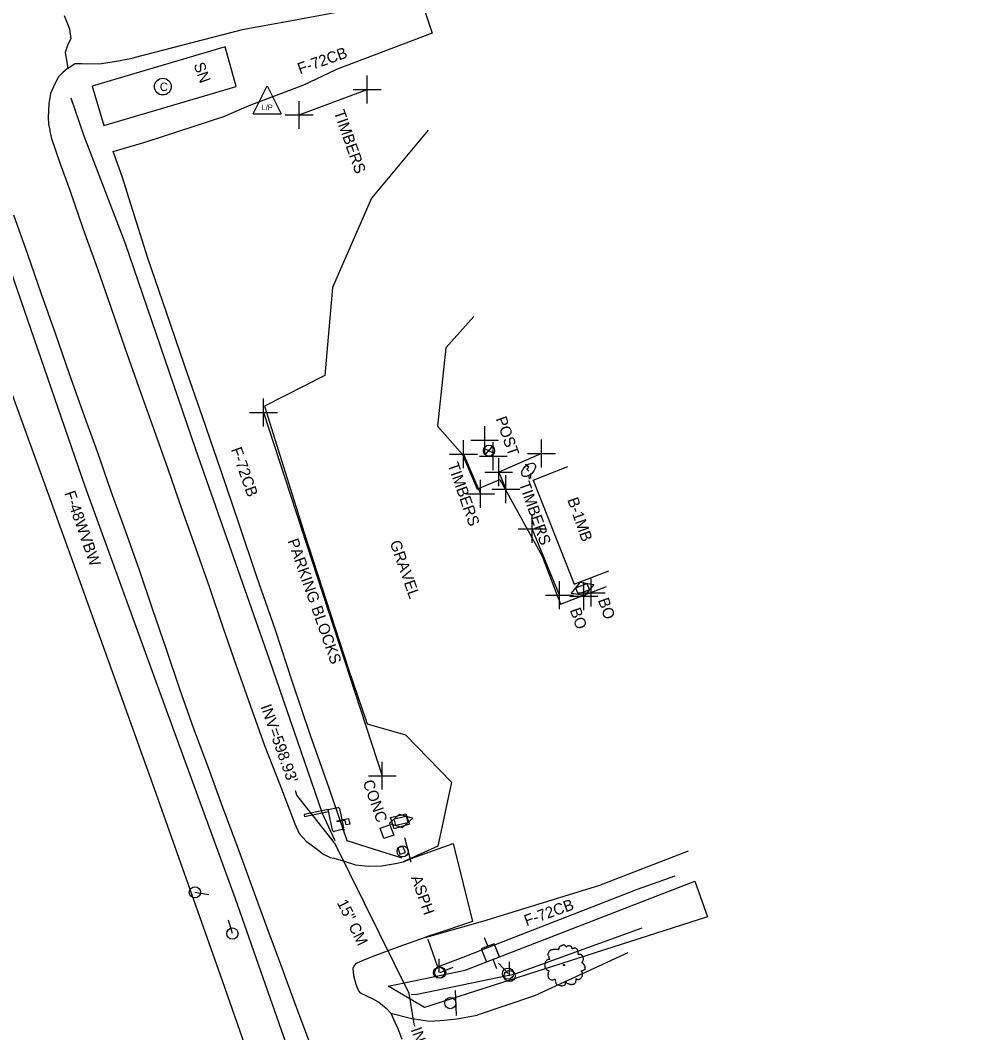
# Model space of a CAD drawing. Extents: x 2004847 to 2009016, y 1134161 to 1140101.
# Drawn here: x 2005603.7 to 2005947.1, y 1138254.4 to 1138617.2 of the extents above; entities that cross this region are included whole.
import ezdxf

# ---------------------------------------------------------------- set-up
doc = ezdxf.new("R2010")
doc.units = 0
for name, color, linetype in [('RD_EX_Bldg', 7, 'Continuous'), ('RD_EX_BldgApp', 7, 'Continuous'), ('RD_EX_Conc', 7, 'Continuous'), ('RD_EX_DR_Inlet_txCode', 7, 'Continuous'), ('RD_EX_DR_Pipe', 7, 'Continuous'), ('RD_EX_DR_Pipe_txCode', 7, 'Continuous'), ('RD_EX_Driveway', 7, 'Continuous'), ('RD_EX_DV_Prop_txCode', 7, 'Continuous'), ('RD_EX_Fence_ChLk', 7, 'Continuous'), ('RD_EX_Fence_Other', 7, 'Continuous'), ('RD_EX_H2O', 7, 'Continuous'), ('RD_EX_Misc', 7, 'Continuous'), ('RD_EX_Road', 7, 'Continuous'), ('RD_EX_UT', 7, 'Continuous'), ('RD_EX_VEG', 7, 'Continuous'), ('RD_Sketch3', 7, 'Continuous')]:
    doc.layers.add(name, color=color, linetype=linetype)

msp = doc.modelspace()

# ---------------------------------------------------------------- linework, layer by layer
at = {"layer": 'RD_EX_Bldg'}
for p, q in [((2005787.49, 1138452.39), (2005799.85, 1138457.24)), ((2005787.49, 1138452.39), (2005802.16, 1138415.08)), ((2005802.16, 1138415.08), (2005814.52, 1138419.94))]:
    msp.add_line(p, q, dxfattribs=at)
at = {"layer": 'RD_EX_BldgApp'}
for p, q in [((2005785.17, 1138457.36), (2005784.77, 1138457.75)), ((2005785.95, 1138457.04), (2005784.84, 1138457.88)), ((2005785.02, 1138458.04), (2005785.44, 1138457.68)), ((2005785.05, 1138457.78), (2005785.05, 1138457.78)), ((2005785.16, 1138457.76), (2005785.16, 1138457.76)), ((2005785.44, 1138457.68), (2005785.17, 1138457.36)), ((2005785.18, 1138456.28), (2005785.95, 1138457.04)), ((2005785.95, 1138455.66), (2005785.18, 1138456.28)), ((2005785.95, 1138454.1), (2005786.03, 1138452.76)), ((2005786.49, 1138454.39), (2005786.56, 1138452.93)), ((2005714.03, 1138334.38), (2005705.39, 1138332.57)), ((2005705.39, 1138332.57), (2005705.56, 1138331.75)), ((2005714.2, 1138333.56), (2005705.56, 1138331.75)), ((2005714.03, 1138334.38), (2005717.45, 1138335.09)), ((2005715.58, 1138326.97), (2005714.03, 1138334.38)), ((2005718.04, 1138334.71), (2005719.49, 1138327.79)), ((2005717.22, 1138330.3), (2005721.32, 1138331.16)), ((2005717.29, 1138329.93), (2005717.22, 1138330.3)), ((2005720.08, 1138330.51), (2005717.29, 1138329.93)), ((2005720.42, 1138328.87), (2005720.08, 1138330.51)), ((2005721.74, 1138329.15), (2005720.42, 1138328.87)), ((2005721.32, 1138331.16), (2005721.74, 1138329.15)), ((2005719.1, 1138327.2), (2005716.17, 1138326.58)), ((2005719.1, 1138327.2), (2005719.59, 1138327.3)), ((2005719.7, 1138326.81), (2005719.45, 1138326.76)), ((2005719.59, 1138327.3), (2005719.7, 1138326.81)), ((2005743.8, 1138315.53), (2005741.51, 1138324.24)), ((2005760.01, 1138260.61), (2005759.6, 1138269.6))]:
    msp.add_line(p, q, dxfattribs=at)
msp.add_lwpolyline([(2005629.5, 1138593.53), (2005633.71, 1138579.5), (2005681.08, 1138593.44), (2005677.19, 1138607.62)], close=True, dxfattribs=at)
for centre, radius in [((2005654.81, 1138593.38), 3), ((2005740.69, 1138319.39), 2), ((2005757.78, 1138265.03), 2)]:
    msp.add_circle(centre, radius, dxfattribs=at)
for centre, start, end in [((2005717.56, 1138334.61), 11.8161, 101.8161), ((2005716.07, 1138327.07), 191.8161, 281.8161), ((2005719, 1138327.69), 281.8161, 11.8161)]:
    msp.add_arc(centre, 0.5, start, end, dxfattribs=at)
msp.add_ellipse((2005785.8, 1138456.05), major_axis=(-2.15, -2.07), ratio=0.564687, dxfattribs=at)
msp.add_ellipse((2005784.9, 1138457.89), major_axis=(0.099, 0.164), ratio=0.846225, start_param=6.138676, end_param=9.218032, dxfattribs=at)
at = {"layer": 'RD_EX_Conc'}
for points in [[(2005736.36, 1138331.5), (2005741.88, 1138332.86), (2005743.14, 1138329.09), (2005737.67, 1138327.51), (2005736.36, 1138331.5)], [(2005737.52, 1138325.2), (2005733.97, 1138324.04), (2005732.67, 1138327.76), (2005736.07, 1138328.85), (2005737.52, 1138325.2)], [(2005739.69, 1138318.43), (2005741.72, 1138319), (2005740.75, 1138321.17), (2005738.95, 1138320.71), (2005739.69, 1138318.43)]]:
    msp.add_lwpolyline(points, dxfattribs=at)
at = {"layer": 'RD_EX_DR_Inlet_txCode'}
for points in [[(2005716.31, 1138322.51), (2005702.84, 1138339.58), (2005702.31, 1138341.08)], [(2005742.96, 1138268.56), (2005744.76, 1138257.49), (2005745.02, 1138256.77)]]:
    msp.add_lwpolyline(points, dxfattribs=at)
at = {"layer": 'RD_EX_DR_Pipe'}
msp.add_line((2005716.31, 1138322.51), (2005742.96, 1138268.56), dxfattribs=at)
at = {"layer": 'RD_EX_Driveway'}
for points in [[(2005757.63, 1138633.17), (2005720.92, 1138620.62), (2005699.66, 1138616.76), (2005683.23, 1138613.72), (2005644.46, 1138603.73)], [(2005620.77, 1138599.96), (2005623.37, 1138601.69), (2005625.79, 1138601.72), (2005627.81, 1138601.59), (2005632.82, 1138601.69), (2005638.93, 1138602.6), (2005644.46, 1138603.73)], [(2005821.31, 1138283), (2005787.89, 1138267.62), (2005767.41, 1138260.71)], [(2005736.45, 1138261.38), (2005744, 1138259.49), (2005750.47, 1138258.55), (2005755.55, 1138258.89), (2005760.13, 1138259.38), (2005767.41, 1138260.71)]]:
    msp.add_lwpolyline(points, dxfattribs=at)
at = {"layer": 'RD_EX_DV_Prop_txCode'}
for p, q in [((2005728.01, 1138587.33), (2005728.01, 1138597.33)), ((2005723.01, 1138592.33), (2005733.01, 1138592.33)), ((2005703.66, 1138578.22), (2005703.66, 1138588.22)), ((2005698.66, 1138583.22), (2005708.66, 1138583.22)), ((2005690.87, 1138471.59), (2005690.87, 1138481.59)), ((2005685.87, 1138476.59), (2005695.87, 1138476.59)), ((2005770.09, 1138461.72), (2005770.09, 1138471.72)), ((2005762.46, 1138456.71), (2005762.46, 1138466.71)), ((2005765.09, 1138466.72), (2005775.09, 1138466.72)), ((2005790.48, 1138456.95), (2005790.48, 1138466.95)), ((2005773.18, 1138456.02), (2005773.18, 1138466.02)), ((2005757.46, 1138461.71), (2005767.46, 1138461.71)), ((2005768.18, 1138461.02), (2005778.18, 1138461.02)), ((2005775.11, 1138450.24), (2005775.11, 1138460.24)), ((2005785.48, 1138461.95), (2005795.48, 1138461.95)), ((2005768.58, 1138442.45), (2005768.58, 1138452.45)), ((2005770.11, 1138455.24), (2005780.11, 1138455.24)), ((2005777.65, 1138444.14), (2005777.65, 1138454.14)), ((2005772.65, 1138449.14), (2005782.65, 1138449.14)), ((2005763.58, 1138447.45), (2005773.58, 1138447.45)), ((2005787.09, 1138429.98), (2005787.09, 1138439.98)), ((2005782.09, 1138434.98), (2005792.09, 1138434.98)), ((2005796.92, 1138406.21), (2005796.92, 1138416.21)), ((2005805.58, 1138405.79), (2005805.58, 1138415.79)), ((2005808.28, 1138407.07), (2005808.28, 1138417.07)), ((2005803.28, 1138412.07), (2005813.28, 1138412.07)), ((2005791.92, 1138411.21), (2005801.92, 1138411.21)), ((2005800.58, 1138410.79), (2005810.58, 1138410.79)), ((2005733.43, 1138341.51), (2005733.43, 1138351.51)), ((2005728.43, 1138346.51), (2005738.43, 1138346.51))]:
    msp.add_line(p, q, dxfattribs=at)
at = {"layer": 'RD_EX_Fence_ChLk'}
for points in [[(2005746.06, 1138628.47), (2005751.33, 1138612.58), (2005716.7, 1138599.42)], [(2005740.59, 1138317.01), (2005730.62, 1138320.07), (2005720.83, 1138323.19), (2005714.34, 1138342.04), (2005707.74, 1138360.93), (2005701.3, 1138380.08), (2005695.15, 1138398.69), (2005688.36, 1138418.1), (2005682.12, 1138436.62), (2005675.56, 1138455.99), (2005669.09, 1138474.7), (2005662.6, 1138493.57), (2005656.08, 1138512.5), (2005649.41, 1138531.87), (2005643.34, 1138551.24), (2005640.26, 1138561.19), (2005637.01, 1138570.14), (2005649.16, 1138573.76), (2005676.71, 1138582.62), (2005685.68, 1138586.6), (2005705.37, 1138593.98), (2005716.7, 1138599.42)], [(2005749.67, 1138287.91), (2005753.15, 1138278.09), (2005762.36, 1138281.5), (2005771.8, 1138285.16), (2005824.79, 1138305.83), (2005838.34, 1138310.64)]]:
    msp.add_lwpolyline(points, dxfattribs=at)
at = {"layer": 'RD_EX_Fence_Other'}
msp.add_lwpolyline([(2005745.2, 1138077.7), (2005734.87, 1138106.23), (2005707.5, 1138183.28), (2005676.14, 1138273.06), (2005651.84, 1138341.76), (2005621.99, 1138424.97), (2005599.09, 1138488.22), (2005571.21, 1138570.22), (2005540.22, 1138656.02), (2005513.7, 1138731.21), (2005485.61, 1138810.48), (2005460.95, 1138877.54), (2005433.24, 1138957.41), (2005403.81, 1139043.22), (2005384.61, 1139099.04), (2005341.78, 1139216.01), (2005309.56, 1139306.93), (2005274.94, 1139406.13)], dxfattribs=at)
at = {"layer": 'RD_EX_H2O'}
for points in [[(2005471.87, 1138887.95), (2005497.78, 1138815.38), (2005524.51, 1138742.04), (2005550.26, 1138669.15), (2005576.78, 1138597.72), (2005601.39, 1138524.1), (2005626.92, 1138450.25), (2005654.19, 1138374.96), (2005680.69, 1138302.53), (2005706.44, 1138229.22), (2005734.3, 1138151.24), (2005761.38, 1138075.97), (2005788.89, 1137997.69), (2005816.8, 1137918.93), (2005844.2, 1137841.48), (2005870.19, 1137765.6), (2005896.66, 1137690.53), (2005920.78, 1137615.18), (2005947.05, 1137540.88)], [(2005621.89, 1138589.39), (2005626.53, 1138575.81), (2005641.19, 1138537.53), (2005666.48, 1138463.47), (2005692.86, 1138388.29), (2005711.89, 1138333.09), (2005716.4, 1138323.29)], [(2005743.74, 1138268.17), (2005745.91, 1138268.28), (2005780.95, 1138275.54), (2005826.49, 1138291.98)]]:
    msp.add_lwpolyline(points, dxfattribs=at)
at = {"layer": 'RD_EX_Misc'}
for p, q in [((2005703.66, 1138583.22), (2005728.01, 1138592.33)), ((2005690.87, 1138476.59), (2005733.43, 1138346.51)), ((2005762.46, 1138461.71), (2005768.58, 1138447.45)), ((2005796.92, 1138411.21), (2005787.09, 1138434.98))]:
    msp.add_line(p, q, dxfattribs=at)
msp.add_lwpolyline([(2005790.48, 1138461.95), (2005775.11, 1138455.24), (2005777.65, 1138449.14)], dxfattribs=at)
at = {"layer": 'RD_EX_Road'}
for points in [[(2005619.5, 1138618.81), (2005620.48, 1138616.48), (2005621.35, 1138614.13), (2005621.92, 1138610.47), (2005620.74, 1138608.45), (2005619.87, 1138605.62), (2005620.77, 1138599.96), (2005618.88, 1138598.34), (2005617.48, 1138596.86), (2005616.24, 1138594.66), (2005614.63, 1138590.97), (2005614.01, 1138587.21), (2005613.75, 1138582.2), (2005613.86, 1138580.09), (2005614.84, 1138575.17), (2005618.08, 1138565.7), (2005621.55, 1138556.3), (2005626.33, 1138542.26), (2005631.42, 1138528.16), (2005636.26, 1138513.96), (2005641.21, 1138499.75), (2005646.19, 1138485.6), (2005651.63, 1138470.6), (2005656.64, 1138456.46), (2005661.54, 1138442.28), (2005666.53, 1138428.14), (2005671.54, 1138413.99), (2005676.35, 1138399.78), (2005681.24, 1138385.59), (2005686.27, 1138371.46), (2005691.28, 1138357.35), (2005696.72, 1138343.37), (2005702.11, 1138329.27), (2005703.59, 1138325.83), (2005706.18, 1138323.08), (2005710.17, 1138320.07), (2005712.07, 1138318.51), (2005714.78, 1138317.22), (2005716.08, 1138316.91), (2005719.09, 1138316.12), (2005723.88, 1138314.59), (2005728.49, 1138314.15), (2005733.18, 1138314.25), (2005738.13, 1138315.01), (2005740.84, 1138315.68)], [(2005749.88, 1138577.82), (2005729.53, 1138553.42), (2005715.57, 1138521.37), (2005712.86, 1138489.93), (2005691.26, 1138478.87), (2005705.48, 1138433.54), (2005721.36, 1138384.62), (2005728.01, 1138365.14), (2005741.69, 1138361.14), (2005758.22, 1138344.23), (2005753.32, 1138321.27), (2005740.84, 1138315.68)], [(2005601.37, 1138547.49), (2005606.33, 1138533.33), (2005611.24, 1138519.16), (2005616.21, 1138505.03), (2005621.16, 1138490.87), (2005626.14, 1138476.72), (2005631.25, 1138462.62), (2005636.24, 1138448.47), (2005641.33, 1138434.37), (2005646.29, 1138420.22), (2005651.15, 1138406.03), (2005656, 1138391.83), (2005660.84, 1138377.63), (2005665.8, 1138363.48), (2005671.08, 1138349.4), (2005676.18, 1138335.29), (2005681.46, 1138321.25), (2005686.57, 1138307.15), (2005691.71, 1138293.06), (2005696.9, 1138279.01), (2005702.08, 1138264.93), (2005707.31, 1138250.87)], [(2005766.21, 1138511.03), (2005756.2, 1138499.77), (2005753.22, 1138471.79), (2005762.15, 1138461.55), (2005767.42, 1138449.15), (2005775.57, 1138452.61), (2005790.66, 1138425.13), (2005797.3, 1138407.98), (2005813.73, 1138414.24)], [(2005740.84, 1138315.68), (2005745.42, 1138317.47), (2005758.8, 1138322.26), (2005765.7, 1138294.28), (2005753.01, 1138289.99), (2005749.6, 1138288.91), (2005748.78, 1138288.56)], [(2005748.78, 1138288.56), (2005769.45, 1138294.38), (2005810.93, 1138307.22), (2005843.05, 1138319.59)], [(2005748.78, 1138288.56), (2005739.36, 1138285.22), (2005729.98, 1138281.77), (2005726.18, 1138280.19), (2005723.87, 1138279.15), (2005723.18, 1138278.31), (2005722.82, 1138277.44), (2005723.05, 1138274.95), (2005723.96, 1138271.83), (2005724.84, 1138269.46), (2005725.47, 1138268.71), (2005727.72, 1138267.63), (2005729.97, 1138266.54), (2005732.19, 1138265.41), (2005734.83, 1138263.27), (2005736.45, 1138261.38), (2005737.93, 1138258.19), (2005738.97, 1138255.91), (2005740.43, 1138252.18)]]:
    msp.add_lwpolyline(points, dxfattribs=at)
at = {"layer": 'RD_EX_UT'}
for p, q in [((2005687.2, 1138583.67), (2005692.2, 1138593.67)), ((2005692.2, 1138593.67), (2005697.2, 1138583.67)), ((2005687.2, 1138583.67), (2005697.2, 1138583.67)), ((2005769.79, 1138463.8), (2005773.42, 1138462.09)), ((2005770.27, 1138461.5), (2005772.94, 1138464.4)), ((2005804.26, 1138415.81), (2005801.12, 1138411.91)), ((2005804.26, 1138415.81), (2005809.2, 1138415.04)), ((2005809.2, 1138415.04), (2005806.06, 1138411.15)), ((2005801.12, 1138411.91), (2005806.06, 1138411.15)), ((2005739.55, 1138332.79), (2005735.91, 1138329.36)), ((2005739.55, 1138332.79), (2005744.34, 1138331.35)), ((2005735.91, 1138329.36), (2005740.7, 1138327.92)), ((2005744.34, 1138331.35), (2005740.7, 1138327.92)), ((2005666.3, 1138304.74), (2005671.23, 1138303.9)), ((2005679.75, 1138289.97), (2005678.29, 1138294.75)), ((2005773.53, 1138286.31), (2005768.89, 1138284.46)), ((2005769.88, 1138288.55), (2005771.16, 1138285.33)), ((2005775.38, 1138281.67), (2005773.53, 1138286.31)), ((2005768.89, 1138284.46), (2005770.74, 1138279.82)), ((2005770.74, 1138279.82), (2005775.38, 1138281.67)), ((2005753.75, 1138275.95), (2005753.75, 1138280.95)), ((2005754.14, 1138275.99), (2005758.77, 1138277.87)), ((2005772.98, 1138280.79), (2005774.33, 1138277.41)), ((2005778.46, 1138275.61), (2005775.09, 1138279.3)), ((2005779.01, 1138274.77), (2005779.01, 1138279.77))]:
    msp.add_line(p, q, dxfattribs=at)
for points in [[(2005806.73, 1138415.42), (2005807.63, 1138413.09), (2005803.59, 1138411.53), (2005802.69, 1138413.86)], [(2005741.95, 1138332.07), (2005742.52, 1138329.63), (2005738.31, 1138328.64), (2005737.73, 1138331.07)]]:
    msp.add_lwpolyline(points, close=True, dxfattribs=at)
for centre in [(2005771.62, 1138462.96), (2005666.3, 1138304.74), (2005679.75, 1138289.97), (2005753.75, 1138275.95), (2005754.14, 1138275.99), (2005778.46, 1138275.61), (2005779.01, 1138274.77)]:
    msp.add_circle(centre, 2, dxfattribs=at)
at = {"layer": 'RD_EX_VEG'}
msp.add_lwpolyline([(2005735.5, 1138271.12), (2005763.08, 1138276.87), (2005845.33, 1138308.74), (2005849.86, 1138296), (2005748.48, 1138263.46)], close=True, dxfattribs=at)
for centre, radius in [((2005798.52, 1138278.68), 0.25), ((2005798.51, 1138278.66), 0.0001)]:
    msp.add_circle(centre, radius, dxfattribs=at)
for points in [[(2005798.65, 1138285.85), (2005798.35, 1138285.88), (2005798.03, 1138285.78), (2005797.78, 1138285.68), (2005797.55, 1138285.6), (2005797.33, 1138285.5), (2005797.03, 1138285.33), (2005796.8, 1138285.13), (2005796.68, 1138284.88), (2005796.63, 1138284.65), (2005796.58, 1138284.38), (2005796.58, 1138284.2), (2005796.45, 1138284.18), (2005796.3, 1138284.2), (2005796.05, 1138284.28), (2005795.8, 1138284.28), (2005795.55, 1138284.28), (2005795.2, 1138284.25), (2005794.85, 1138284.25), (2005794.58, 1138284.2), (2005794.25, 1138284.15), (2005793.88, 1138284.03), (2005793.53, 1138283.9), (2005793.23, 1138283.65), (2005792.98, 1138283.18), (2005792.85, 1138282.83), (2005792.7, 1138282.58), (2005792.85, 1138282.13), (2005793.03, 1138281.78), (2005793.05, 1138281.58), (2005793.13, 1138281.15), (2005793.23, 1138280.93), (2005793.35, 1138280.73), (2005793.28, 1138280.7), (2005792.9, 1138280.65), (2005792.6, 1138280.55), (2005792.18, 1138280.33), (2005791.95, 1138280.1), (2005791.85, 1138279.78), (2005791.83, 1138279.43), (2005791.73, 1138279.23), (2005791.65, 1138278.95), (2005791.63, 1138278.88), (2005791.58, 1138278.55), (2005791.68, 1138278.1), (2005791.7, 1138277.75), (2005791.83, 1138277.53), (2005791.98, 1138277.35), (2005792.15, 1138277.1), (2005792.55, 1138276.88), (2005792.88, 1138276.78), (2005793.08, 1138276.75), (2005792.9, 1138276.25), (2005792.85, 1138275.9), (2005792.73, 1138275.5), (2005792.73, 1138275.43), (2005792.68, 1138274.95), (2005792.83, 1138274.63), (2005792.9, 1138274.26), (2005793.08, 1138274.03), (2005793.35, 1138273.73), (2005793.68, 1138273.51), (2005794.18, 1138273.38), (2005794.58, 1138273.41), (2005795.15, 1138273.58), (2005795.4, 1138273.66), (2005795.38, 1138273.48), (2005795.4, 1138273.11), (2005795.4, 1138272.68), (2005795.55, 1138272.36), (2005795.65, 1138272.08), (2005795.8, 1138271.83), (2005796.13, 1138271.61), (2005796.53, 1138271.53), (2005796.95, 1138271.38), (2005797.4, 1138271.31), (2005797.9, 1138271.28), (2005798.5, 1138271.43), (2005798.78, 1138271.56), (2005798.88, 1138271.73), (2005799.08, 1138272.11), (2005799.03, 1138272.33), (2005799.05, 1138272.93), (2005799.15, 1138272.76), (2005799.33, 1138272.41), (2005799.83, 1138272.11), (2005800.23, 1138271.93), (2005800.7, 1138271.78), (2005801, 1138271.71), (2005801.47, 1138271.78), (2005801.85, 1138271.86), (2005802.22, 1138271.98), (2005802.52, 1138272.26), (2005802.7, 1138272.53), (2005802.75, 1138272.81), (2005802.82, 1138273.18), (2005802.87, 1138273.36)], [(2005802.87, 1138273.36), (2005802.8, 1138273.53), (2005802.75, 1138273.78), (2005802.82, 1138273.76), (2005803, 1138273.71), (2005803.27, 1138273.58), (2005803.5, 1138273.51), (2005803.82, 1138273.53), (2005804.1, 1138273.63), (2005804.55, 1138273.91), (2005804.82, 1138274.38), (2005805.1, 1138274.78), (2005805.17, 1138275.1), (2005805.12, 1138275.33), (2005805.1, 1138275.83), (2005804.9, 1138276.08), (2005804.85, 1138276.2), (2005804.75, 1138276.6), (2005804.82, 1138276.65), (2005805.1, 1138276.7), (2005805.47, 1138276.83), (2005805.75, 1138276.95), (2005805.97, 1138277.13), (2005806.05, 1138277.35), (2005806.02, 1138277.75), (2005806.07, 1138278.15), (2005806, 1138278.3), (2005805.9, 1138278.45), (2005805.82, 1138278.65), (2005805.67, 1138278.8), (2005805.57, 1138278.95), (2005805.47, 1138279.05), (2005805.35, 1138279.2), (2005805.17, 1138279.33), (2005805.02, 1138279.38), (2005804.97, 1138279.53), (2005805.12, 1138279.73), (2005805.17, 1138279.83), (2005805.2, 1138280.05), (2005805.42, 1138280.4), (2005805.47, 1138280.8), (2005805.42, 1138281.23), (2005805.37, 1138281.5), (2005805.22, 1138281.78), (2005805.02, 1138282.03), (2005804.9, 1138282.2), (2005804.72, 1138282.33), (2005804.4, 1138282.45), (2005804.15, 1138282.5), (2005803.8, 1138282.5), (2005803.6, 1138282.55), (2005803.62, 1138282.6), (2005803.62, 1138282.75), (2005803.62, 1138283.03), (2005803.55, 1138283.48), (2005803.4, 1138283.98), (2005803.4, 1138284), (2005803.3, 1138284.25), (2005803.07, 1138284.45), (2005802.9, 1138284.55), (2005802.7, 1138284.68), (2005802.45, 1138284.7), (2005802.15, 1138284.7), (2005801.87, 1138284.65), (2005801.67, 1138284.55), (2005801.5, 1138284.43), (2005801.42, 1138284.58), (2005801.32, 1138284.88), (2005801.27, 1138285.03), (2005801.12, 1138285.2), (2005800.9, 1138285.4), (2005800.45, 1138285.53), (2005799.83, 1138285.45), (2005799.53, 1138285.25), (2005799.38, 1138285.08), (2005799.33, 1138285.2), (2005799.13, 1138285.4), (2005799.03, 1138285.58), (2005798.85, 1138285.7), (2005798.7, 1138285.8), (2005798.6, 1138285.85)]]:
    msp.add_spline(points, degree=3, dxfattribs=at)

# ---------------------------------------------------------------- texts
at = {"layer": 'RD_EX_BldgApp'}
msp.add_text('C', height=3, dxfattribs=at).set_placement((2005653.73, 1138591.82))
at = {"layer": 'RD_EX_DR_Inlet_txCode'}
for s, p in [("INV=598.93'", (2005689.78, 1138371.29)), ("INV=597.79'", (2005743.57, 1138255.59))]:
    msp.add_text(s, height=4, rotation=289.4494, dxfattribs=at).set_placement(p)
at = {"layer": 'RD_EX_DR_Pipe_txCode'}
msp.add_text('15" CM', height=4, rotation=296.2315, dxfattribs=at).set_placement((2005717.06, 1138301.04))
at = {"layer": 'RD_EX_UT'}
msp.add_text('L/P', height=2, dxfattribs=at).set_placement((2005690.19, 1138584.96))
at = {"layer": 'RD_Sketch3'}
for s, rotation, p in [('F-72CB', 19.4494, (2005703.9, 1138597.79)), ('SN', 289.4494, (2005665.77, 1138601.28)), ('TIMBERS', 289.4494, (2005715.99, 1138584.24)), ('POST', 289.4494, (2005773.95, 1138474.4)), ('F-72CB', 289.4494, (2005679.13, 1138463.4)), ('TIMBERS', 289.4494, (2005756.74, 1138457.96)), ('TIMBERS', 289.4494, (2005782.28, 1138451.15)), ('F-48WVBW', 289.4494, (2005619.52, 1138447.78)), ('B-1MB', 289.4494, (2005799.62, 1138445.4)), ('PARKING BLOCKS', 289.4494, (2005699.42, 1138430.65)), ('GRAVEL', 289.4494, (2005736.03, 1138430.04)), ('BO', 289.4494, (2005810.61, 1138409.43)), ('BO', 289.4494, (2005800.54, 1138405.88)), ('CONC', 289.4494, (2005726.35, 1138344.23)), ('ASPH', 289.4494, (2005743.62, 1138309.98)), ('F-72CB', 19.4494, (2005785.05, 1138292.58))]:
    msp.add_text(s, height=4, rotation=rotation, dxfattribs=at).set_placement(p)

doc.saveas('drawing.dxf')
